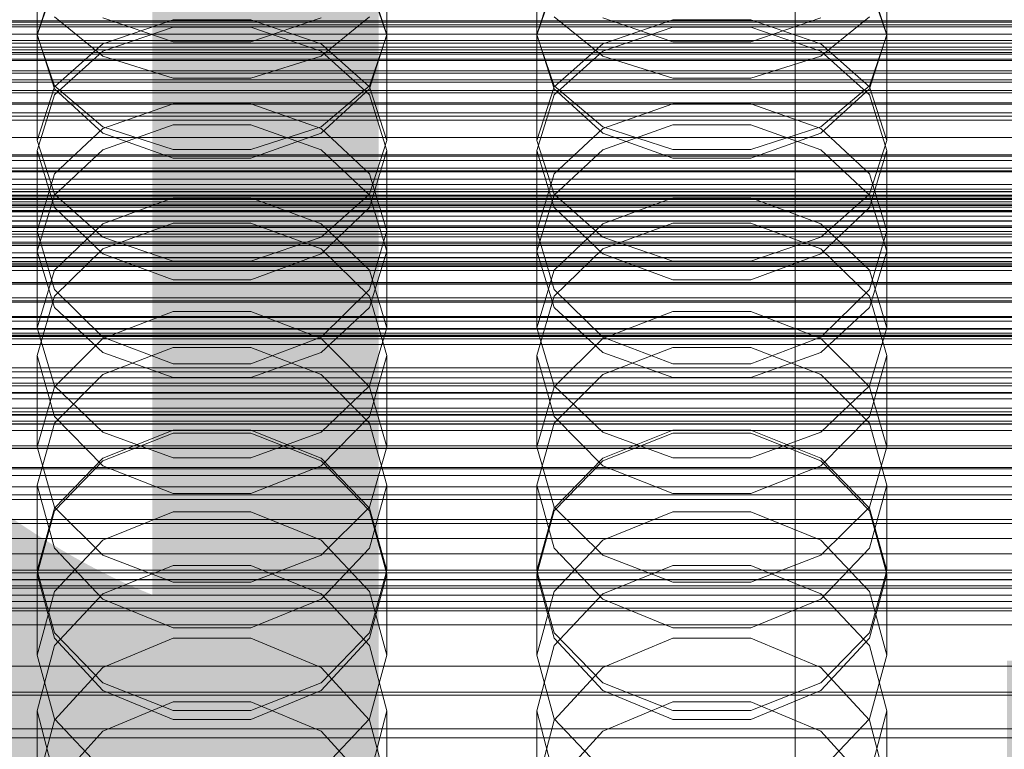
# Model space of a CAD drawing. Header units: millimetres. Extents: x -4738 to 65662, y -68080 to 6847.
# Tile 273 of 656: x -93 to 25, y -34084 to -33996. Entities that reach past the tile are written whole.
import ezdxf

# ---------------------------------------------------------------- set-up
doc = ezdxf.new("R2010")
doc.units = ezdxf.units.MM
for name, color, linetype, lineweight in [('COTAS_O', 1, 'Continuous', 0), ('COTAS_P', 1, 'Continuous', 0), ('frontal_briquetadora', 7, 'Continuous', 0), ('frontal_C01', 7, 'Continuous', 0), ('frontal_C02', 7, 'Continuous', 0), ('frontal_C03', 7, 'Continuous', 0), ('frontal_C10', 7, 'Continuous', 0), ('frontal_dosificador', 7, 'Continuous', 0), ('frontal_mezcladora', 7, 'Continuous', 0), ('frontal_secador', 7, 'Continuous', 0)]:
    doc.layers.add(name, color=color, linetype=linetype, lineweight=lineweight)
doc.dimstyles.new('R19_100', dxfattribs={"dimtxt": 250, "dimasz": 150, "dimexe": 150, "dimexo": 80, "dimgap": 100, "dimtad": 1, "dimtih": 1, "dimtoh": 1, "dimdsep": 46, "dimcen": 0.09, "dimadec": 0, "dimazin": 0, "dimtfac": 1, "dimtdec": 4, "dimtofl": 0, "dimtmove": 0, "dimatfit": 3, "dimfxl": 1, "dimtolj": 1, "dimtzin": 0, "dimarcsym": 0})

# ---------------------------------------------------------------- blocks, each defined once
blk = doc.blocks.new('DIM_R31_48')
at = {"layer": 'COTAS_O'}
for p, q in [((-1725, -33700), (-1575, -33655)), ((1725, -33700), (1575, -33655)), ((-1725, -34400), (-1725, -33700)), ((-1725, -33700), (1725, -33700)), ((-1725, -33700), (-1575, -33745)), ((1725, -33700), (1575, -33745)), ((1725, -34400), (1725, -33700))]:
    blk.add_line(p, q, dxfattribs=at)
blk.add_text('3450 O', height=250, dxfattribs=at).set_placement((0, -33600))
blk = doc.blocks.new('DIM_R31_49')
at = {"layer": 'COTAS_P'}
for p, q in [((-150, -32300), (550, -32300)), ((550, -32300), (505, -32450)), ((550, -34900), (550, -32300)), ((550, -32300), (595, -32450)), ((550, -34900), (505, -34750)), ((550, -34900), (595, -34750)), ((-150, -34900), (550, -34900))]:
    blk.add_line(p, q, dxfattribs=at)
blk.add_text('2600 P', height=250, rotation=90, dxfattribs=at).set_placement((450, -33600))
blk = doc.blocks.new('DIM_R31_51')
at = {"layer": 'COTAS_O'}
for p, q in [((-650, -33700), (50, -33700)), ((50, -33700), (5, -33850)), ((50, -34900), (50, -33700)), ((50, -33700), (95, -33850)), ((50, -34900), (5, -34750)), ((50, -34900), (95, -34750)), ((-650, -34900), (50, -34900))]:
    blk.add_line(p, q, dxfattribs=at)
blk.add_text('1200 O', height=250, rotation=90, dxfattribs=at).set_placement((-50, -34300))
blk = doc.blocks.new('DIM_R31_52')
at = {"layer": 'COTAS_O'}
for p, q in [((-650, -34200), (-500, -34155)), ((650, -34200), (500, -34155)), ((-650, -34900), (-650, -34200)), ((-650, -34200), (650, -34200)), ((-650, -34200), (-500, -34245)), ((650, -34200), (500, -34245)), ((650, -34900), (650, -34200))]:
    blk.add_line(p, q, dxfattribs=at)
blk.add_text('1300 O', height=250, dxfattribs=at).set_placement((0, -34100))

msp = doc.modelspace()

# ---------------------------------------------------------------- linework, layer by layer
at = {"layer": 'frontal_briquetadora'}
for p, q in [((-91, -33997.699), (-91, -33984.362)), ((-49, -33997.699), (-49, -33984.362)), ((-31, -33997.699), (-31, -33984.362)), ((11, -33997.699), (11, -33984.362)), ((-88.92, -33991.269), (-91, -33997.637)), ((-91, -33997.699), (-88.92, -33991.58)), ((-49, -33997.637), (-51.08, -33991.269)), ((-51.08, -33991.58), (-49, -33997.699)), ((-28.92, -33991.269), (-31, -33997.637)), ((-31, -33997.699), (-28.92, -33991.58)), ((11, -33997.637), (8.92, -33991.269)), ((8.92, -33991.58), (11, -33997.699)), ((-88.92, -33995.519), (-83.093, -34000.246)), ((-83.094, -33995.642), (-74.674, -33998.507)), ((-83.093, -33998.756), (-74.673, -33995.888)), ((-74.673, -33995.888), (-65.327, -33995.888)), ((-65.327, -33995.888), (-56.907, -33998.756)), ((-65.326, -33998.507), (-56.906, -33995.642)), ((-56.907, -34000.246), (-51.08, -33995.519)), ((-28.92, -33995.519), (-23.093, -34000.246)), ((-23.094, -33995.642), (-14.674, -33998.507)), ((-23.093, -33998.756), (-14.673, -33995.888)), ((-14.673, -33995.888), (-5.327, -33995.888)), ((-5.327, -33995.888), (3.093, -33998.756)), ((-5.326, -33998.507), (3.094, -33995.642)), ((3.093, -34000.246), (8.92, -33995.519)), ((-83.094, -33999.647), (-74.674, -33996.77)), ((-74.674, -33996.77), (-65.326, -33996.77)), ((-65.326, -33996.77), (-56.906, -33999.647)), ((-23.094, -33999.647), (-14.674, -33996.77)), ((-14.674, -33996.77), (-5.326, -33996.77)), ((-5.326, -33996.77), (3.094, -33999.647)), ((-88.92, -34004.156), (-91, -33997.637)), ((-91, -34010.365), (-91, -33997.637)), ((-88.92, -34003.818), (-91, -33997.699)), ((-49, -33997.637), (-51.08, -34004.156)), ((-49, -33997.699), (-51.08, -34003.818)), ((-49, -34010.365), (-49, -33997.637)), ((-28.92, -34004.156), (-31, -33997.637)), ((-31, -34010.365), (-31, -33997.637)), ((-28.92, -34003.818), (-31, -33997.699)), ((11, -33997.637), (8.92, -34004.156)), ((11, -33997.699), (8.92, -34003.818)), ((11, -34010.365), (11, -33997.637)), ((-88.92, -34003.922), (-83.093, -33998.756)), ((-74.674, -33998.507), (-65.326, -33998.507)), ((-56.907, -33998.756), (-51.08, -34003.922)), ((-28.92, -34003.922), (-23.093, -33998.756)), ((-14.674, -33998.507), (-5.326, -33998.507)), ((3.093, -33998.756), (8.92, -34003.922)), ((-88.92, -34004.9), (-83.094, -33999.647)), ((-83.093, -34000.246), (-74.673, -34002.87)), ((-65.327, -34002.87), (-56.907, -34000.246)), ((-56.906, -33999.647), (-51.08, -34004.9)), ((-28.92, -34004.9), (-23.094, -33999.647)), ((-23.093, -34000.246), (-14.673, -34002.87)), ((-5.327, -34002.87), (3.093, -34000.246)), ((3.094, -33999.647), (8.92, -34004.9)), ((-74.673, -34002.87), (-65.327, -34002.87)), ((-14.673, -34002.87), (-5.327, -34002.87)), ((-91, -34010.365), (-88.92, -34003.922)), ((-83.093, -34008.725), (-88.92, -34003.818)), ((-83.094, -34009.49), (-88.92, -34004.156)), ((-51.08, -34003.818), (-56.907, -34008.725)), ((-51.08, -34004.156), (-56.906, -34009.49)), ((-51.08, -34003.922), (-49, -34010.365)), ((-31, -34010.365), (-28.92, -34003.922)), ((-23.093, -34008.725), (-28.92, -34003.818)), ((-23.094, -34009.49), (-28.92, -34004.156)), ((8.92, -34003.818), (3.093, -34008.725)), ((8.92, -34004.156), (3.094, -34009.49)), ((8.92, -34003.922), (11, -34010.365)), ((-91, -34011.581), (-88.92, -34004.9)), ((-51.08, -34004.9), (-49, -34011.581)), ((-31, -34011.581), (-28.92, -34004.9)), ((8.92, -34004.9), (11, -34011.581)), ((-74.674, -34005.966), (-83.094, -34008.934)), ((-65.326, -34005.966), (-74.674, -34005.966)), ((-56.906, -34008.934), (-65.326, -34005.966)), ((-14.674, -34005.966), (-23.094, -34008.934)), ((-5.326, -34005.966), (-14.674, -34005.966)), ((3.094, -34008.934), (-5.326, -34005.966)), ((-83.094, -34008.934), (-88.92, -34014.352)), ((-74.673, -34008.499), (-83.093, -34011.504)), ((-74.673, -34011.448), (-83.093, -34008.725)), ((-65.327, -34008.499), (-74.673, -34008.499)), ((-56.907, -34011.504), (-65.327, -34008.499)), ((-56.907, -34008.725), (-65.327, -34011.448)), ((-51.08, -34014.351), (-56.906, -34008.934)), ((-23.094, -34008.934), (-28.92, -34014.352)), ((-14.673, -34008.499), (-23.093, -34011.504)), ((-14.673, -34011.448), (-23.093, -34008.725)), ((-5.327, -34008.499), (-14.673, -34008.499)), ((3.093, -34011.504), (-5.327, -34008.499)), ((3.093, -34008.725), (-5.327, -34011.448)), ((8.92, -34014.351), (3.094, -34008.934)), ((-74.674, -34012.492), (-83.094, -34009.49)), ((-56.906, -34009.49), (-65.326, -34012.492)), ((-14.674, -34012.492), (-23.094, -34009.49)), ((3.094, -34009.49), (-5.326, -34012.492)), ((-91, -34010.365), (-88.92, -34016.808)), ((-51.08, -34016.808), (-49, -34010.365)), ((-31, -34010.365), (-28.92, -34016.808)), ((8.92, -34016.808), (11, -34010.365)), ((-88.92, -34018.404), (-91, -34011.581)), ((-91, -34023.669), (-91, -34011.581)), ((-83.093, -34011.504), (-88.92, -34016.918)), ((-65.326, -34012.492), (-74.674, -34012.492)), ((-65.327, -34011.448), (-74.673, -34011.448)), ((-51.08, -34016.918), (-56.907, -34011.504)), ((-49, -34011.581), (-51.08, -34018.404)), ((-49, -34023.669), (-49, -34011.581)), ((-28.92, -34018.404), (-31, -34011.581)), ((-31, -34023.669), (-31, -34011.581)), ((-23.093, -34011.504), (-28.92, -34016.918)), ((-5.326, -34012.492), (-14.674, -34012.492)), ((-5.327, -34011.448), (-14.673, -34011.448)), ((8.92, -34016.918), (3.093, -34011.504)), ((11, -34011.581), (8.92, -34018.404)), ((11, -34023.669), (11, -34011.581)), ((-88.92, -34014.352), (-91, -34021.231)), ((-49, -34021.231), (-51.08, -34014.351)), ((-28.92, -34014.352), (-31, -34021.231)), ((11, -34021.231), (8.92, -34014.351)), ((-88.92, -34016.918), (-91, -34023.669)), ((-88.92, -34016.808), (-83.093, -34021.975)), ((-56.907, -34021.975), (-51.08, -34016.808)), ((-49, -34023.669), (-51.08, -34016.918)), ((-28.92, -34016.918), (-31, -34023.669)), ((-28.92, -34016.808), (-23.093, -34021.975)), ((3.093, -34021.975), (8.92, -34016.808)), ((11, -34023.669), (8.92, -34016.918)), ((-83.094, -34023.977), (-88.92, -34018.404)), ((-83.093, -34020.357), (-74.673, -34017.265)), ((-74.673, -34017.265), (-65.327, -34017.265)), ((-65.327, -34017.265), (-56.907, -34020.357)), ((-51.08, -34018.404), (-56.906, -34023.977)), ((-23.094, -34023.977), (-28.92, -34018.404)), ((-23.093, -34020.357), (-14.673, -34017.265)), ((-14.673, -34017.265), (-5.327, -34017.265)), ((-5.327, -34017.265), (3.093, -34020.357)), ((8.92, -34018.404), (3.094, -34023.977)), ((-88.92, -34025.929), (-83.093, -34020.357)), ((-74.674, -34020.296), (-83.094, -34023.397)), ((-65.326, -34020.296), (-74.674, -34020.296)), ((-56.906, -34023.397), (-65.326, -34020.296)), ((-56.907, -34020.357), (-51.08, -34025.929)), ((-28.92, -34025.929), (-23.093, -34020.357)), ((-14.674, -34020.296), (-23.094, -34023.397)), ((-5.326, -34020.296), (-14.674, -34020.296)), ((3.094, -34023.397), (-5.326, -34020.296)), ((3.093, -34020.357), (8.92, -34025.929)), ((-91, -34032.877), (-91, -34021.231)), ((-91, -34021.231), (-88.92, -34028.248)), ((-51.08, -34028.248), (-49, -34021.231)), ((-49, -34032.877), (-49, -34021.231)), ((-31, -34032.877), (-31, -34021.231)), ((-31, -34021.231), (-28.92, -34028.248)), ((8.92, -34028.248), (11, -34021.231)), ((11, -34032.877), (11, -34021.231)), ((-83.093, -34021.975), (-74.673, -34024.842)), ((-65.327, -34024.842), (-56.907, -34021.975)), ((-23.093, -34021.975), (-14.673, -34024.842)), ((-5.327, -34024.842), (3.093, -34021.975)), ((-91, -34023.669), (-88.92, -34030.42)), ((-83.094, -34023.397), (-88.92, -34029.048)), ((-74.674, -34027.11), (-83.094, -34023.977)), ((-56.906, -34023.977), (-65.326, -34027.11)), ((-51.08, -34029.048), (-56.906, -34023.397)), ((-51.08, -34030.42), (-49, -34023.669)), ((-31, -34023.669), (-28.92, -34030.42)), ((-23.094, -34023.397), (-28.92, -34029.048)), ((-14.674, -34027.11), (-23.094, -34023.977)), ((3.094, -34023.977), (-5.326, -34027.11)), ((8.92, -34029.048), (3.094, -34023.397)), ((8.92, -34030.42), (11, -34023.669)), ((-74.673, -34024.842), (-65.327, -34024.842)), ((-14.673, -34024.842), (-5.327, -34024.842)), ((-91, -34032.877), (-88.92, -34025.929)), ((-51.08, -34025.929), (-49, -34032.877)), ((-31, -34032.877), (-28.92, -34025.929)), ((8.92, -34025.929), (11, -34032.877)), ((-65.326, -34027.11), (-74.674, -34027.11)), ((-5.326, -34027.11), (-14.674, -34027.11)), ((-88.92, -34029.048), (-91, -34036.213)), ((-88.92, -34028.248), (-83.094, -34033.973)), ((-56.906, -34033.973), (-51.08, -34028.248)), ((-49, -34036.213), (-51.08, -34029.048)), ((-28.92, -34029.048), (-31, -34036.213)), ((-28.92, -34028.248), (-23.094, -34033.973)), ((3.094, -34033.973), (8.92, -34028.248)), ((11, -34036.213), (8.92, -34029.048)), ((-88.92, -34030.42), (-83.093, -34035.834)), ((-83.093, -34034.145), (-74.673, -34030.928)), ((-74.673, -34030.928), (-65.327, -34030.928)), ((-65.327, -34030.928), (-56.907, -34034.145)), ((-56.907, -34035.834), (-51.08, -34030.42)), ((-28.92, -34030.42), (-23.093, -34035.834)), ((-23.093, -34034.145), (-14.673, -34030.928)), ((-14.673, -34030.928), (-5.327, -34030.928)), ((-5.327, -34030.928), (3.093, -34034.145)), ((3.093, -34035.834), (8.92, -34030.42)), ((-88.92, -34039.824), (-91, -34032.877)), ((-49, -34032.877), (-51.08, -34039.824)), ((-28.92, -34039.824), (-31, -34032.877)), ((11, -34032.877), (8.92, -34039.824)), ((-88.92, -34039.942), (-83.093, -34034.145)), ((-83.094, -34033.973), (-74.674, -34037.189)), ((-65.326, -34037.189), (-56.906, -34033.973)), ((-56.907, -34034.145), (-51.08, -34039.942)), ((-28.92, -34039.942), (-23.093, -34034.145)), ((-23.094, -34033.973), (-14.674, -34037.189)), ((-5.326, -34037.189), (3.094, -34033.973)), ((3.093, -34034.145), (8.92, -34039.942)), ((-83.094, -34038.466), (-74.674, -34035.24)), ((-83.093, -34035.834), (-74.673, -34038.839)), ((-74.674, -34035.24), (-65.326, -34035.24)), ((-65.327, -34038.839), (-56.907, -34035.834)), ((-65.326, -34035.24), (-56.906, -34038.466)), ((-23.094, -34038.466), (-14.674, -34035.24)), ((-23.093, -34035.834), (-14.673, -34038.839)), ((-14.674, -34035.24), (-5.326, -34035.24)), ((-5.327, -34038.839), (3.093, -34035.834)), ((-5.326, -34035.24), (3.094, -34038.466)), ((-88.92, -34043.507), (-91, -34036.213)), ((-91, -34047.171), (-91, -34036.213)), ((-74.674, -34037.189), (-65.326, -34037.189)), ((-49, -34036.213), (-51.08, -34043.507)), ((-49, -34047.171), (-49, -34036.213)), ((-28.92, -34043.507), (-31, -34036.213)), ((-31, -34047.171), (-31, -34036.213)), ((-14.674, -34037.189), (-5.326, -34037.189)), ((11, -34036.213), (8.92, -34043.507)), ((11, -34047.171), (11, -34036.213)), ((-88.92, -34044.338), (-83.094, -34038.466)), ((-56.906, -34038.466), (-51.08, -34044.338)), ((-28.92, -34044.338), (-23.094, -34038.466)), ((3.094, -34038.466), (8.92, -34044.338)), ((-74.673, -34038.839), (-65.327, -34038.839)), ((-14.673, -34038.839), (-5.327, -34038.839)), ((-91, -34047.171), (-88.92, -34039.942)), ((-83.093, -34045.396), (-88.92, -34039.824)), ((-51.08, -34039.824), (-56.907, -34045.396)), ((-51.08, -34039.942), (-49, -34047.171)), ((-31, -34047.171), (-28.92, -34039.942)), ((-23.093, -34045.396), (-28.92, -34039.824)), ((8.92, -34039.824), (3.093, -34045.396)), ((8.92, -34039.942), (11, -34047.171)), ((-91, -34051.77), (-88.92, -34044.338)), ((-83.094, -34049.448), (-88.92, -34043.507)), ((-51.08, -34043.507), (-56.906, -34049.448)), ((-51.08, -34044.338), (-49, -34051.77)), ((-31, -34051.77), (-28.92, -34044.338)), ((-23.094, -34049.448), (-28.92, -34043.507)), ((8.92, -34043.507), (3.094, -34049.448)), ((8.92, -34044.338), (11, -34051.77)), ((-74.674, -34045.526), (-83.094, -34048.83)), ((-74.673, -34045.18), (-83.093, -34048.514)), ((-74.673, -34048.488), (-83.093, -34045.396)), ((-65.326, -34045.526), (-74.674, -34045.526)), ((-65.327, -34045.18), (-74.673, -34045.18)), ((-56.907, -34048.514), (-65.327, -34045.18)), ((-56.907, -34045.396), (-65.327, -34048.488)), ((-56.906, -34048.83), (-65.326, -34045.526)), ((-14.674, -34045.526), (-23.094, -34048.83)), ((-14.673, -34045.18), (-23.093, -34048.514)), ((-14.673, -34048.488), (-23.093, -34045.396)), ((-5.326, -34045.526), (-14.674, -34045.526)), ((-5.327, -34045.18), (-14.673, -34045.18)), ((3.093, -34048.514), (-5.327, -34045.18)), ((3.093, -34045.396), (-5.327, -34048.488)), ((3.094, -34048.83), (-5.326, -34045.526)), ((-91, -34047.171), (-88.92, -34054.4)), ((-51.08, -34054.4), (-49, -34047.171)), ((-31, -34047.171), (-28.92, -34054.4)), ((8.92, -34054.4), (11, -34047.171)), ((-83.093, -34048.514), (-88.92, -34054.522)), ((-83.094, -34048.83), (-88.92, -34054.842)), ((-65.327, -34048.488), (-74.673, -34048.488)), ((-51.08, -34054.522), (-56.907, -34048.514)), ((-51.08, -34054.842), (-56.906, -34048.83)), ((-23.093, -34048.514), (-28.92, -34054.522)), ((-23.094, -34048.83), (-28.92, -34054.842)), ((-5.327, -34048.488), (-14.673, -34048.488)), ((8.92, -34054.522), (3.093, -34048.514)), ((8.92, -34054.842), (3.094, -34048.83)), ((-74.674, -34052.781), (-83.094, -34049.448)), ((-56.906, -34049.448), (-65.326, -34052.781)), ((-14.674, -34052.781), (-23.094, -34049.448)), ((3.094, -34049.448), (-5.326, -34052.781)), ((-160, -34051.97), (200, -34051.97)), ((-88.92, -34059.324), (-91, -34051.77)), ((-91, -34062.014), (-91, -34051.77)), ((-49, -34051.77), (-51.08, -34059.324)), ((-49, -34062.014), (-49, -34051.77)), ((-28.92, -34059.324), (-31, -34051.77)), ((-31, -34062.014), (-31, -34051.77)), ((11, -34051.77), (8.92, -34059.324)), ((11, -34062.014), (11, -34051.77)), ((-65.326, -34052.781), (-74.674, -34052.781)), ((-5.326, -34052.781), (-14.674, -34052.781)), ((-88.92, -34054.522), (-91, -34062.014)), ((-88.92, -34054.842), (-91, -34062.443)), ((-88.92, -34054.4), (-83.093, -34060.197)), ((-83.093, -34058.398), (-74.673, -34054.99)), ((-74.673, -34054.99), (-65.327, -34054.99)), ((-65.327, -34054.99), (-56.907, -34058.398)), ((-56.907, -34060.197), (-51.08, -34054.4)), ((-49, -34062.014), (-51.08, -34054.522)), ((-49, -34062.443), (-51.08, -34054.842)), ((-28.92, -34054.522), (-31, -34062.014)), ((-28.92, -34054.842), (-31, -34062.443)), ((-28.92, -34054.4), (-23.093, -34060.197)), ((-23.093, -34058.398), (-14.673, -34054.99)), ((-14.673, -34054.99), (-5.327, -34054.99)), ((-5.327, -34054.99), (3.093, -34058.398)), ((3.093, -34060.197), (8.92, -34054.4)), ((11, -34062.014), (8.92, -34054.522)), ((11, -34062.443), (8.92, -34054.842)), ((-160, -34056.386), (200, -34056.386)), ((-88.92, -34064.539), (-83.093, -34058.398)), ((-56.907, -34058.398), (-51.08, -34064.539)), ((-28.92, -34064.539), (-23.093, -34058.398)), ((3.093, -34058.398), (8.92, -34064.539)), ((-83.094, -34065.466), (-88.92, -34059.324)), ((-51.08, -34059.324), (-56.906, -34065.466)), ((-23.094, -34065.466), (-28.92, -34059.324)), ((8.92, -34059.324), (3.094, -34065.466)), ((-160, -34060.009), (200, -34060.009)), ((-83.093, -34060.197), (-74.673, -34063.414)), ((-65.327, -34063.414), (-56.907, -34060.197)), ((-23.093, -34060.197), (-14.673, -34063.414)), ((-5.327, -34063.414), (3.093, -34060.197)), ((-91, -34062.014), (-88.92, -34069.506)), ((-74.674, -34061.412), (-83.094, -34064.828)), ((-65.326, -34061.412), (-74.674, -34061.412)), ((-56.906, -34064.828), (-65.326, -34061.412)), ((-51.08, -34069.506), (-49, -34062.014)), ((-31, -34062.014), (-28.92, -34069.506)), ((-14.674, -34061.412), (-23.094, -34064.828)), ((-5.326, -34061.412), (-14.674, -34061.412)), ((3.094, -34064.828), (-5.326, -34061.412)), ((8.92, -34069.506), (11, -34062.014)), ((-91, -34072.197), (-91, -34062.443)), ((-91, -34062.443), (-88.92, -34070.159)), ((-51.08, -34070.159), (-49, -34062.443)), ((-49, -34072.197), (-49, -34062.443)), ((-31, -34072.197), (-31, -34062.443)), ((-31, -34062.443), (-28.92, -34070.159)), ((8.92, -34070.159), (11, -34062.443)), ((11, -34072.197), (11, -34062.443)), ((-160, -34064.151), (200, -34064.151)), ((-74.673, -34063.414), (-65.327, -34063.414)), ((-14.673, -34063.414), (-5.327, -34063.414)), ((-91, -34072.197), (-88.92, -34064.539)), ((-83.094, -34064.828), (-88.92, -34071.036)), ((-74.674, -34068.909), (-83.094, -34065.466)), ((-56.906, -34065.466), (-65.326, -34068.909)), ((-51.08, -34071.036), (-56.906, -34064.828)), ((-51.08, -34064.539), (-49, -34072.197)), ((-31, -34072.197), (-28.92, -34064.539)), ((-23.094, -34064.828), (-28.92, -34071.036)), ((-14.674, -34068.909), (-23.094, -34065.466)), ((3.094, -34065.466), (-5.326, -34068.909)), ((8.92, -34071.036), (3.094, -34064.828)), ((8.92, -34064.539), (11, -34072.197)), ((-160, -34068.567), (200, -34068.567)), ((-65.326, -34068.909), (-74.674, -34068.909)), ((-5.326, -34068.909), (-14.674, -34068.909)), ((-88.92, -34069.506), (-83.093, -34075.515)), ((-88.92, -34070.159), (-83.094, -34076.428)), ((-83.093, -34073.656), (-74.673, -34070.144)), ((-74.673, -34070.144), (-65.327, -34070.144)), ((-65.327, -34070.144), (-56.907, -34073.656)), ((-56.907, -34075.515), (-51.08, -34069.506)), ((-56.906, -34076.428), (-51.08, -34070.159)), ((-28.92, -34069.506), (-23.093, -34075.515)), ((-28.92, -34070.159), (-23.094, -34076.428)), ((-23.093, -34073.656), (-14.673, -34070.144)), ((-14.673, -34070.144), (-5.327, -34070.144)), ((-5.327, -34070.144), (3.093, -34073.656)), ((3.093, -34075.515), (8.92, -34069.506)), ((3.094, -34076.428), (8.92, -34070.159)), ((-88.92, -34071.036), (-91, -34078.875)), ((-49, -34078.875), (-51.08, -34071.036)), ((-28.92, -34071.036), (-31, -34078.875)), ((11, -34078.875), (8.92, -34071.036)), ((-88.92, -34079.855), (-91, -34072.197)), ((-49, -34072.197), (-51.08, -34079.855)), ((-28.92, -34079.855), (-31, -34072.197)), ((11, -34072.197), (8.92, -34079.855)), ((-88.92, -34079.984), (-83.093, -34073.656)), ((-56.907, -34073.656), (-51.08, -34079.984)), ((-28.92, -34079.984), (-23.093, -34073.656)), ((3.093, -34073.656), (8.92, -34079.984)), ((-83.093, -34075.515), (-74.673, -34078.849)), ((-65.327, -34078.849), (-56.907, -34075.515)), ((-23.093, -34075.515), (-14.673, -34078.849)), ((-5.327, -34078.849), (3.093, -34075.515)), ((-83.094, -34076.428), (-74.674, -34079.94)), ((-65.326, -34079.94), (-56.906, -34076.428)), ((-23.094, -34076.428), (-14.674, -34079.94)), ((-5.326, -34079.94), (3.094, -34076.428)), ((-83.094, -34081.332), (-74.674, -34077.812)), ((-74.674, -34077.812), (-65.326, -34077.812)), ((-65.326, -34077.812), (-56.906, -34081.332)), ((-23.094, -34081.332), (-14.674, -34077.812)), ((-14.674, -34077.812), (-5.326, -34077.812)), ((-5.326, -34077.812), (3.094, -34081.332)), ((-88.92, -34086.819), (-91, -34078.875)), ((-91, -34087.875), (-91, -34078.875)), ((-83.093, -34085.996), (-88.92, -34079.855)), ((-74.673, -34078.849), (-65.327, -34078.849)), ((-51.08, -34079.855), (-56.907, -34085.996)), ((-49, -34078.875), (-51.08, -34086.82)), ((-49, -34087.875), (-49, -34078.875)), ((-28.92, -34086.819), (-31, -34078.875)), ((-31, -34087.875), (-31, -34078.875)), ((-23.093, -34085.996), (-28.92, -34079.855)), ((-14.673, -34078.849), (-5.327, -34078.849)), ((8.92, -34079.855), (3.093, -34085.996)), ((11, -34078.875), (8.92, -34086.82)), ((11, -34087.875), (11, -34078.875)), ((-91, -34087.875), (-88.92, -34079.984)), ((-74.674, -34079.94), (-65.326, -34079.94)), ((-51.08, -34079.984), (-49, -34087.875)), ((-31, -34087.875), (-28.92, -34079.984)), ((-14.674, -34079.94), (-5.326, -34079.94)), ((8.92, -34079.984), (11, -34087.875)), ((-88.92, -34087.722), (-83.094, -34081.332)), ((-56.906, -34081.332), (-51.08, -34087.722)), ((-28.92, -34087.722), (-23.094, -34081.332)), ((3.094, -34081.332), (8.92, -34087.722))]:
    msp.add_line(p, q, dxfattribs=at)
at = {"layer": 'frontal_C01'}
for p, q in [((0, -33738.133), (0, -34000.746)), ((0, -34257.579), (0, -33994.965)), ((-130, -33999.807), (130, -33999.807)), ((-130, -34000.599), (130, -34000.599)), ((-130, -34000.746), (0, -34000.746)), ((-130, -34000.746), (130, -34000.746)), ((0, -34000.746), (0, -34263.359)), ((0, -34000.746), (130, -34000.746)), ((-130, -34003.068), (130, -34003.068)), ((-130, -34003.352), (130, -34003.352)), ((-130, -34007.045), (130, -34007.045)), ((-130, -34007.447), (130, -34007.447)), ((-130, -34012.26), (130, -34012.26)), ((-450, -34013.679), (450, -34013.679)), ((-130, -34012.752), (130, -34012.752)), ((-148, -34016.206), (148, -34016.206)), ((-148, -34016.486), (148, -34016.486)), ((-148, -34016.539), (148, -34016.539)), ((-148, -34017.361), (148, -34017.361)), ((-148, -34017.462), (148, -34017.462)), ((130, -34018.357), (-130, -34018.357)), ((-148, -34018.771), (148, -34018.771)), ((-148, -34018.913), (148, -34018.913)), ((-130, -34018.906), (130, -34018.906)), ((-148, -34020.618), (148, -34020.618)), ((-148, -34020.793), (148, -34020.793)), ((148, -34022.779), (-148, -34022.779)), ((-148, -34022.973), (148, -34022.973)), ((450, -34024.464), (-450, -34024.464)), ((-148, -34025.105), (148, -34025.105)), ((-148, -34025.306), (148, -34025.306)), ((-130, -34024.921), (130, -34024.921)), ((-130, -34025.49), (130, -34025.49)), ((-148, -34027.437), (148, -34027.437)), ((-148, -34027.632), (148, -34027.632)), ((-148, -34029.618), (148, -34029.618)), ((-148, -34029.792), (148, -34029.792)), ((-148, -34031.498), (148, -34031.498)), ((-148, -34031.64), (148, -34031.64)), ((-130, -34031.504), (130, -34031.504)), ((-130, -34032.054), (130, -34032.054)), ((-148, -34032.949), (148, -34032.949)), ((-148, -34033.049), (148, -34033.049)), ((-148, -34033.872), (148, -34033.872)), ((-148, -34033.924), (148, -34033.924)), ((-148, -34034.205), (148, -34034.205)), ((-130, -34037.658), (130, -34037.658)), ((-130, -34038.151), (130, -34038.151)), ((-130, -34042.964), (130, -34042.964)), ((-130, -34043.366), (130, -34043.366)), ((450, -34047.383), (-450, -34047.383)), ((-130, -34047.059), (130, -34047.059)), ((-130, -34047.343), (130, -34047.343)), ((-130, -34049.665), (130, -34049.665)), ((-130, -34049.812), (130, -34049.812)), ((-130, -34050.604), (130, -34050.604)), ((-450, -34058.168), (450, -34058.168))]:
    msp.add_line(p, q, dxfattribs=at)
at = {"layer": 'frontal_C02'}
for p, q in [((0, -34230.937), (0, -33940.443)), ((0, -33946.173), (0, -34236.667)), ((430, -34022.57), (-430, -34022.57)), ((430, -34027.57), (-430, -34027.57)), ((-425, -34029.285), (425, -34029.285)), ((425, -34040.739), (-425, -34040.739)), ((425, -34044.426), (-425, -34044.426)), ((-425, -34055.88), (425, -34055.88))]:
    msp.add_line(p, q, dxfattribs=at)
at = {"layer": 'frontal_C03'}
for p, q in [((-1250, -33996.484), (1250, -33996.484)), ((1250, -33997.607), (-1250, -33997.607)), ((1250, -33998.371), (-1250, -33998.371)), ((1250, -33999.165), (-1250, -33999.165)), ((1250, -33999.482), (-1250, -33999.482)), ((1250, -34017.067), (-1250, -34017.067)), ((1250, -34017.384), (-1250, -34017.384)), ((1250, -34018.178), (-1250, -34018.178)), ((-1250, -34018.942), (1250, -34018.942)), ((1250, -34020.065), (-1250, -34020.065)), ((1250, -34020.829), (-1250, -34020.829)), ((1250, -34021.623), (-1250, -34021.623)), ((1250, -34021.94), (-1250, -34021.94)), ((1250, -34039.525), (-1250, -34039.525)), ((1250, -34039.842), (-1250, -34039.842)), ((1250, -34040.636), (-1250, -34040.636)), ((-1250, -34041.4), (1250, -34041.4)), ((1250, -34042.523), (-1250, -34042.523)), ((1250, -34043.287), (-1250, -34043.287)), ((1250, -34044.081), (-1250, -34044.081)), ((1250, -34044.397), (-1250, -34044.397)), ((1250, -34061.983), (-1250, -34061.983)), ((1250, -34062.299), (-1250, -34062.299)), ((1250, -34063.093), (-1250, -34063.093)), ((-1250, -34063.857), (1250, -34063.857)), ((1250, -34064.98), (-1250, -34064.98)), ((1250, -34065.744), (-1250, -34065.744)), ((1250, -34066.538), (-1250, -34066.538)), ((1250, -34066.855), (-1250, -34066.855)), ((1250, -34076.626), (-1250, -34076.626)), ((1250, -34077.003), (-1250, -34077.003)), ((1250, -34081.054), (-1250, -34081.054)), ((1250, -34082.127), (-1250, -34082.127))]:
    msp.add_line(p, q, dxfattribs=at)
at = {"layer": 'frontal_C10'}
for p, q in [((-1690.23, -34019.44), (758.292, -34019.44)), ((-1679.485, -34019.44), (769.038, -34019.44)), ((-1677.531, -34019.44), (770.992, -34019.44)), ((781.737, -34019.44), (-1666.785, -34019.44)), ((-1690.23, -34024.44), (758.292, -34024.44)), ((-1666.785, -34024.44), (781.737, -34024.44))]:
    msp.add_line(p, q, dxfattribs=at)
at = {"layer": 'frontal_dosificador'}
for p, q in [((0, -34000), (-240, -34000)), ((0, -34225), (0, -34000)), ((0, -34015), (0, -34000)), ((0, -34015), (-240, -34015))]:
    msp.add_line(p, q, dxfattribs=at)
at = {"layer": 'frontal_mezcladora'}
for p, q in [((-280, -34020), (280, -34020)), ((-260, -34020), (260, -34020)), ((-260, -34060), (260, -34060))]:
    msp.add_line(p, q, dxfattribs=at)
at = {"layer": 'frontal_secador'}
for p, q in [((1250, -33996), (-1250, -33996)), ((1250, -33996.144), (-1250, -33996.144)), ((1250, -33996.709), (-1250, -33996.709)), ((1250, -33998.686), (-1250, -33998.686)), ((1250, -34000), (-1250, -34000)), ((1320, -34002), (-1320, -34002)), ((1320, -34002.273), (-1320, -34002.273)), ((1250, -34002), (-1250, -34002)), ((1320, -34003.072), (-1320, -34003.072)), ((1320, -34004.343), (-1320, -34004.343)), ((1250, -34004.651), (-1250, -34004.651)), ((1320, -34006), (-1320, -34006)), ((1250, -34005.859), (-1250, -34005.859)), ((-1250, -34006), (1250, -34006)), ((1320, -34007.929), (-1320, -34007.929)), ((-1320, -34010), (1320, -34010)), ((-1250, -34010), (1250, -34010)), ((1320, -34012.071), (-1320, -34012.071)), ((1320, -34014), (-1320, -34014)), ((1250, -34014.141), (-1250, -34014.141)), ((1320, -34015.657), (-1320, -34015.657)), ((1320, -34016.928), (-1320, -34016.928)), ((1320, -34017.727), (-1320, -34017.727)), ((1320, -34018), (-1320, -34018)), ((1250, -34017.285), (-1250, -34017.285)), ((1250, -34018), (-1250, -34018)), ((1250, -34021.314), (-1250, -34021.314)), ((1250, -34023.856), (-1250, -34023.856)), ((1250, -34025.455), (-1250, -34025.455)), ((1250, -34026), (-1250, -34026)), ((1360, -34033.5), (-1360, -34033.5)), ((1250, -34033.75), (-1250, -34033.75)), ((1360, -34034.863), (-1360, -34034.863)), ((1360, -34038.859), (-1360, -34038.859)), ((1360, -34045.216), (-1360, -34045.216)), ((1360, -34053.5), (-1360, -34053.5)), ((1250, -34052.924), (-1250, -34052.924)), ((1360, -34063.147), (-1360, -34063.147)), ((-1360, -34073.5), (1360, -34073.5)), ((-1250, -34073.5), (1250, -34073.5))]:
    msp.add_line(p, q, dxfattribs=at)

# ---------------------------------------------------------------- dimensions: what is measured, and where the dimension line sits
at = {"layer": 'COTAS_O'}
for p1, p2, distance, picture, middle in [((-650, -34900), (-650, -33700), -700, 'DIM_R31_51', (50, -34300)), ((-1725, -34400), (1725, -34400), 700, 'DIM_R31_48', (0, -33700)), ((-650, -34900), (650, -34900), 700, 'DIM_R31_52', (0, -34200))]:
    dim = msp.add_aligned_dim(p1=p1, p2=p2, distance=distance, text='<> O', dimstyle='R19_100', dxfattribs=at)
    dim.commit()
    dim.dimension.update_dxf_attribs({"geometry": picture, "text_midpoint": middle})
at = {"layer": 'COTAS_P'}
dim = msp.add_aligned_dim(p1=(-150, -34900), p2=(-150, -32300), distance=-700, text='<> P', dimstyle='R19_100', dxfattribs=at)
dim.commit()
dim.dimension.update_dxf_attribs({"geometry": 'DIM_R31_49', "text_midpoint": (550, -33600)})

doc.saveas('drawing.dxf')
